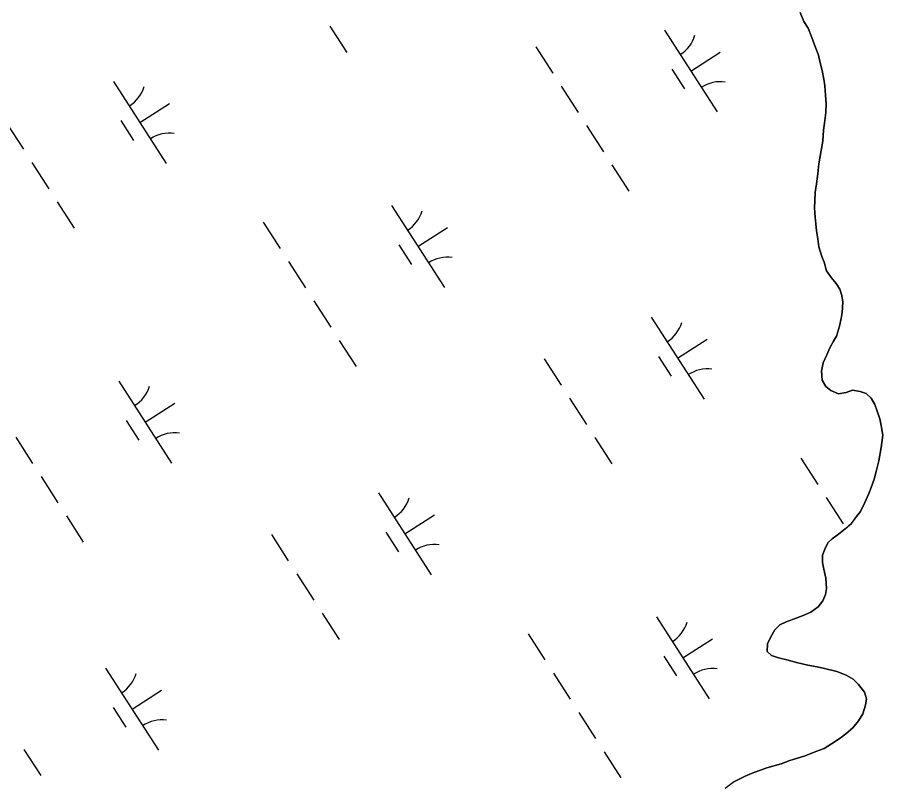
# Model space of a CAD drawing. Extents: x 3937982 to 3958556, y 219448 to 241894.
# Drawn here: x 3947179 to 3947622.7, y 227680.3 to 228072.4 of the extents above; entities that cross this region are included whole.
import ezdxf

# ---------------------------------------------------------------- set-up
doc = ezdxf.new("R2010")
doc.units = 0
doc.layers.add('V-TOPO-SHOR', color=7, linetype='Continuous')
doc.layers.add('V-WETL-SWMP', color=7, linetype='Continuous')

msp = doc.modelspace()

# ---------------------------------------------------------------- linework, layer by layer
at = {"layer": 'V-TOPO-SHOR'}
for points in [[(3947582.32, 228070.261), (3947580.422, 228074.874)], [(3947607.496, 227732.974), (3947604.002, 227735.022), (3947599.122, 227736.825), (3947592.855, 227738.381), (3947589.142, 227739.272), (3947584.272, 227740.146), (3947578.47, 227741.478), (3947573.596, 227742.817), (3947569.186, 227743.929), (3947565.703, 227745.053), (3947563.366, 227747.114), (3947563.559, 227751.05), (3947565.146, 227754.306), (3947567.419, 227758.265), (3947569.94, 227760.837), (3947573.168, 227762.261), (3947576.858, 227763.686), (3947581.931, 227765.591), (3947585.851, 227767.25), (3947589.525, 227770.066), (3947592.042, 227773.101), (3947593.398, 227776.355), (3947593.83, 227779.37), (3947593.545, 227784.69), (3947592.573, 227789.313), (3947591.843, 227792.778), (3947591.805, 227796.481), (3947592.933, 227799.502), (3947594.52, 227802.76), (3947596.814, 227804.865), (3947600.031, 227807.212), (3947603.474, 227810.026), (3947606.687, 227812.836), (3947609.198, 227816.334), (3947611.256, 227818.902), (3947613.526, 227823.555), (3947615.561, 227828.206), (3947616.688, 227831.227), (3947618.267, 227835.411), (3947619.385, 227839.358), (3947620.716, 227844.928), (3947621.806, 227851.652), (3947622.668, 227858.144), (3947621.922, 227862.998), (3947621.193, 227866.463), (3947619.766, 227870.385), (3947618.572, 227873.846), (3947616.688, 227877.067), (3947614.118, 227879.355), (3947611.097, 227880.484), (3947607.154, 227881.139), (3947603.925, 227879.947), (3947599.997, 227879.214), (3947596.044, 227881.024), (3947593.476, 227883.082), (3947591.592, 227886.306), (3947591.311, 227890.932), (3947592.196, 227895.108), (3947594.006, 227899.294), (3947595.591, 227902.782), (3947597.408, 227906.274), (3947599.001, 227908.836), (3947600.57, 227913.946), (3947601.457, 227917.89), (3947601.891, 227920.905), (3947602.299, 227926.234), (3947601.801, 227929.701), (3947600.611, 227932.931), (3947598.729, 227935.921), (3947596.386, 227938.675), (3947593.801, 227942.354), (3947592.599, 227946.738), (3947591.411, 227949.737), (3947589.974, 227954.584), (3947589.468, 227958.746), (3947588.733, 227962.905), (3947588.464, 227966.377), (3947587.967, 227969.844), (3947587.686, 227974.702), (3947587.883, 227978.177), (3947588.069, 227982.578), (3947588.718, 227986.984), (3947589.361, 227992.083), (3947590.004, 227997.183), (3947590.439, 228000.195), (3947591.092, 228004.14), (3947591.97, 228008.778), (3947592.376, 228014.57), (3947592.804, 228018.048), (3947593.443, 228023.608), (3947593.629, 228028.009), (3947593.353, 228032.406), (3947593.072, 228037.264), (3947592.575, 228040.731), (3947591.604, 228045.12), (3947590.4, 228049.738), (3947589.673, 228052.972), (3947587.766, 228058.279), (3947586.34, 228061.967), (3947584.44, 228066.811), (3947582.32, 228070.261)], [(3947541.852, 227676.98), (3947545.987, 227680.029), (3947552.206, 227683.103), (3947556.587, 227685), (3947560.046, 227686.192), (3947563.276, 227687.382), (3947570.663, 227689.54), (3947575.046, 227691.205), (3947578.968, 227692.401), (3947582.892, 227693.599), (3947588.425, 227695.74), (3947592.577, 227697.403), (3947596.488, 227699.758), (3947600.859, 227702.58), (3947603.845, 227704.925), (3947607.285, 227707.968), (3947610.261, 227711.472), (3947612.539, 227715.2), (3947613.882, 227719.611), (3947614.312, 227722.857), (3947613.352, 227726.32), (3947610.302, 227730.224), (3947607.496, 227732.974)]]:
    msp.add_lwpolyline(points, dxfattribs=at)
at = {"layer": 'V-WETL-SWMP'}
for p, q in [((3947580.421, 228074.873), (3947582.32, 228070.262)), ((3947339.285, 228067.798), (3947347.945, 228054.344)), ((3947582.32, 228070.262), (3947584.439, 228066.811)), ((3947510.738, 228065.866), (3947537.8, 228023.823)), ((3947584.439, 228066.811), (3947586.34, 228061.968)), ((3947586.34, 228061.968), (3947587.766, 228058.278)), ((3947444.873, 228057.271), (3947453.532, 228043.818)), ((3947524.269, 228044.845), (3947539.404, 228054.587)), ((3947587.766, 228058.278), (3947589.672, 228052.973)), ((3947589.672, 228052.973), (3947590.399, 228049.739)), ((3947514.534, 228045.714), (3947521.029, 228035.624)), ((3947590.399, 228049.739), (3947591.604, 228045.121)), ((3947591.604, 228045.121), (3947592.574, 228040.732)), ((3947228.304, 228039.527), (3947255.367, 227997.484)), ((3947457.862, 228037.091), (3947466.522, 228023.637)), ((3947592.574, 228040.732), (3947593.072, 228037.265)), ((3947593.072, 228037.265), (3947593.353, 228032.406)), ((3947593.353, 228032.406), (3947593.629, 228028.01)), ((3947241.836, 228018.505), (3947256.971, 228028.248)), ((3947593.629, 228028.01), (3947593.442, 228023.609)), ((3947593.442, 228023.609), (3947592.804, 228018.047)), ((3947232.1, 228019.375), (3947238.595, 228009.284)), ((3947173.438, 228018.13), (3947182.098, 228004.676)), ((3947470.852, 228016.91), (3947479.512, 228003.456)), ((3947592.376, 228014.57), (3947591.971, 228008.778)), ((3947592.804, 228018.047), (3947592.376, 228014.57)), ((3947591.971, 228008.778), (3947591.092, 228004.139)), ((3947591.092, 228004.139), (3947590.438, 228000.196)), ((3947186.428, 227997.949), (3947195.088, 227984.495)), ((3947590.005, 227997.182), (3947589.362, 227992.083)), ((3947590.438, 228000.196), (3947590.005, 227997.182)), ((3947483.842, 227996.729), (3947492.502, 227983.275)), ((3947589.362, 227992.083), (3947588.719, 227986.983)), ((3947588.719, 227986.983), (3947588.069, 227982.578)), ((3947588.069, 227982.578), (3947587.882, 227978.177)), ((3947199.418, 227977.768), (3947208.078, 227964.315)), ((3947370.87, 227975.837), (3947397.933, 227933.794)), ((3947587.882, 227978.177), (3947587.686, 227974.702)), ((3947587.686, 227974.702), (3947587.967, 227969.843)), ((3947305.005, 227967.242), (3947313.665, 227953.788)), ((3947587.967, 227969.843), (3947588.465, 227966.376)), ((3947588.465, 227966.376), (3947588.732, 227962.906)), ((3947384.401, 227954.815), (3947399.537, 227964.558)), ((3947588.732, 227962.906), (3947589.468, 227958.746)), ((3947589.468, 227958.746), (3947589.973, 227954.584)), ((3947374.666, 227955.684), (3947381.161, 227945.594)), ((3947589.973, 227954.584), (3947591.411, 227949.737)), ((3947591.411, 227949.737), (3947592.599, 227946.739)), ((3947317.995, 227947.061), (3947326.655, 227933.607)), ((3947592.599, 227946.739), (3947593.801, 227942.353)), ((3947593.801, 227942.353), (3947596.385, 227938.675)), ((3947596.385, 227938.675), (3947598.728, 227935.92)), ((3947598.728, 227935.92), (3947600.611, 227932.93)), ((3947600.611, 227932.93), (3947601.801, 227929.701)), ((3947330.985, 227926.88), (3947339.645, 227913.427)), ((3947601.801, 227929.701), (3947602.299, 227926.233)), ((3947602.299, 227926.233), (3947601.89, 227920.904)), ((3947504, 227918.538), (3947531.062, 227876.495)), ((3947601.457, 227917.89), (3947600.571, 227913.945)), ((3947601.89, 227920.904), (3947601.457, 227917.89)), ((3947600.571, 227913.945), (3947599.002, 227908.836)), ((3947599.002, 227908.836), (3947597.408, 227906.274)), ((3947343.975, 227906.7), (3947352.635, 227893.246)), ((3947517.531, 227897.517), (3947532.666, 227907.259)), ((3947597.408, 227906.274), (3947595.591, 227902.782)), ((3947594.006, 227899.294), (3947592.196, 227895.108)), ((3947595.591, 227902.782), (3947594.006, 227899.294)), ((3947449.133, 227897.141), (3947457.793, 227883.687)), ((3947507.796, 227898.386), (3947514.29, 227888.296)), ((3947592.196, 227895.108), (3947591.312, 227890.932)), ((3947591.312, 227890.932), (3947591.591, 227886.305)), ((3947591.591, 227886.305), (3947593.475, 227883.083)), ((3947231.003, 227885.807), (3947258.065, 227843.764)), ((3947593.475, 227883.083), (3947596.043, 227881.025)), ((3947462.123, 227876.96), (3947470.783, 227863.507)), ((3947596.043, 227881.025), (3947599.997, 227879.213)), ((3947599.997, 227879.213), (3947603.925, 227879.947)), ((3947603.925, 227879.947), (3947607.154, 227881.138)), ((3947607.154, 227881.138), (3947611.096, 227880.483)), ((3947611.096, 227880.483), (3947614.117, 227879.356)), ((3947614.117, 227879.356), (3947616.687, 227877.067)), ((3947616.687, 227877.067), (3947618.572, 227873.845)), ((3947244.534, 227864.786), (3947259.67, 227874.528)), ((3947618.572, 227873.845), (3947619.765, 227870.384)), ((3947619.765, 227870.384), (3947621.193, 227866.463)), ((3947234.799, 227865.655), (3947241.294, 227855.565)), ((3947621.193, 227866.463), (3947621.923, 227862.998)), ((3947621.923, 227862.998), (3947622.667, 227858.143)), ((3947178.128, 227857.032), (3947186.788, 227843.578)), ((3947475.113, 227856.78), (3947483.773, 227843.326)), ((3947622.667, 227858.143), (3947621.806, 227851.652)), ((3947621.806, 227851.652), (3947620.717, 227844.928)), ((3947580.7, 227846.253), (3947589.36, 227832.799)), ((3947620.717, 227844.928), (3947619.384, 227839.358)), ((3947619.384, 227839.358), (3947618.266, 227835.411)), ((3947191.118, 227836.851), (3947199.778, 227823.397)), ((3947618.266, 227835.411), (3947616.688, 227831.228)), ((3947364.132, 227828.509), (3947391.195, 227786.466)), ((3947615.561, 227828.207), (3947613.525, 227823.556)), ((3947616.688, 227831.228), (3947615.561, 227828.207)), ((3947593.69, 227826.072), (3947602.35, 227812.619)), ((3947613.525, 227823.556), (3947611.257, 227818.903)), ((3947204.108, 227816.67), (3947212.768, 227803.216)), ((3947377.663, 227807.487), (3947392.799, 227817.23)), ((3947609.199, 227816.335), (3947606.688, 227812.837)), ((3947611.257, 227818.903), (3947609.199, 227816.335)), ((3947606.688, 227812.837), (3947603.475, 227810.026)), ((3947309.266, 227807.112), (3947317.926, 227793.658)), ((3947367.928, 227808.356), (3947374.423, 227798.266)), ((3947600.031, 227807.213), (3947596.814, 227804.866)), ((3947603.475, 227810.026), (3947600.031, 227807.213)), ((3947594.52, 227802.759), (3947592.932, 227799.502)), ((3947596.814, 227804.866), (3947594.52, 227802.759)), ((3947592.932, 227799.502), (3947591.805, 227796.481)), ((3947591.805, 227796.481), (3947591.843, 227792.777)), ((3947591.843, 227792.777), (3947592.572, 227789.312)), ((3947592.572, 227789.312), (3947593.545, 227784.691)), ((3947322.256, 227786.931), (3947330.916, 227773.477)), ((3947593.545, 227784.691), (3947593.831, 227779.369)), ((3947593.831, 227779.369), (3947593.398, 227776.355)), ((3947593.398, 227776.355), (3947592.042, 227773.101)), ((3947592.042, 227773.101), (3947589.526, 227770.065)), ((3947335.246, 227766.75), (3947343.906, 227753.296)), ((3947585.85, 227767.25), (3947581.932, 227765.59)), ((3947589.526, 227770.065), (3947585.85, 227767.25)), ((3947506.698, 227764.819), (3947533.76, 227722.775)), ((3947573.168, 227762.26), (3947569.941, 227760.838)), ((3947576.858, 227763.686), (3947573.168, 227762.26)), ((3947581.932, 227765.59), (3947576.858, 227763.686)), ((3947567.42, 227758.266), (3947565.145, 227754.307)), ((3947569.941, 227760.838), (3947567.42, 227758.266)), ((3947440.833, 227756.224), (3947449.493, 227742.77)), ((3947520.229, 227743.797), (3947535.365, 227753.539)), ((3947565.145, 227754.307), (3947563.558, 227751.05)), ((3947563.558, 227751.05), (3947563.366, 227747.113)), ((3947510.494, 227744.666), (3947516.989, 227734.576)), ((3947563.366, 227747.113), (3947565.702, 227745.053)), ((3947565.702, 227745.053), (3947569.186, 227743.93)), ((3947569.186, 227743.93), (3947573.596, 227742.817)), ((3947573.596, 227742.817), (3947578.471, 227741.478)), ((3947578.471, 227741.478), (3947584.273, 227740.147)), ((3947584.273, 227740.147), (3947589.143, 227739.271)), ((3947224.265, 227738.479), (3947251.327, 227696.436)), ((3947453.823, 227736.043), (3947462.483, 227722.589)), ((3947589.143, 227739.271), (3947592.856, 227738.382)), ((3947592.856, 227738.382), (3947599.123, 227736.825)), ((3947599.123, 227736.825), (3947604.003, 227735.022)), ((3947604.003, 227735.022), (3947607.496, 227732.974)), ((3947607.496, 227732.974), (3947610.302, 227730.224)), ((3947237.796, 227717.458), (3947252.932, 227727.2)), ((3947610.302, 227730.224), (3947613.351, 227726.32)), ((3947613.351, 227726.32), (3947614.313, 227722.857)), ((3947614.313, 227722.857), (3947613.882, 227719.611)), ((3947228.061, 227718.327), (3947234.556, 227708.236)), ((3947613.882, 227719.611), (3947612.538, 227715.199)), ((3947466.813, 227715.862), (3947475.473, 227702.408)), ((3947612.538, 227715.199), (3947610.261, 227711.472)), ((3947610.261, 227711.472), (3947607.286, 227707.969)), ((3947603.845, 227704.924), (3947600.859, 227702.579)), ((3947607.286, 227707.969), (3947603.845, 227704.924)), ((3947596.489, 227699.757), (3947592.577, 227697.402)), ((3947600.859, 227702.579), (3947596.489, 227699.757)), ((3947182.389, 227696.901), (3947191.049, 227683.448)), ((3947479.803, 227695.681), (3947488.463, 227682.228)), ((3947588.426, 227695.739), (3947582.892, 227693.6)), ((3947592.577, 227697.402), (3947588.426, 227695.739)), ((3947575.045, 227691.205), (3947570.663, 227689.54)), ((3947578.968, 227692.402), (3947575.045, 227691.205)), ((3947582.892, 227693.6), (3947578.968, 227692.402)), ((3947560.047, 227686.192), (3947556.587, 227684.999)), ((3947563.276, 227687.382), (3947560.047, 227686.192)), ((3947570.663, 227689.54), (3947563.276, 227687.382)), ((3947552.207, 227683.103), (3947545.987, 227680.03)), ((3947556.587, 227684.999), (3947552.207, 227683.103))]:
    msp.add_line(p, q, dxfattribs=at)
for centre, start, end in [((3947509.518, 228068.199), 301.99668, 343.54034), ((3947227.085, 228041.86), 301.99668, 343.54034), ((3947539.418, 228021.747), 81.99668, 123.54034), ((3947256.985, 227995.408), 81.99668, 123.54034), ((3947369.651, 227978.17), 301.99668, 343.54034), ((3947399.551, 227931.718), 81.99668, 123.54034), ((3947502.78, 227920.871), 301.99668, 343.54034), ((3947532.68, 227874.419), 81.99668, 123.54034), ((3947229.784, 227888.14), 301.99668, 343.54034), ((3947259.684, 227841.688), 81.99668, 123.54034), ((3947362.913, 227830.842), 301.99668, 343.54034), ((3947392.813, 227784.39), 81.99668, 123.54034), ((3947505.479, 227767.151), 301.99668, 343.54034), ((3947223.046, 227740.812), 301.99668, 343.54034), ((3947535.379, 227720.7), 81.99668, 123.54034), ((3947252.946, 227694.36), 81.99668, 123.54034)]:
    msp.add_arc(centre, 17.623, start, end, dxfattribs=at)

doc.saveas('drawing.dxf')
